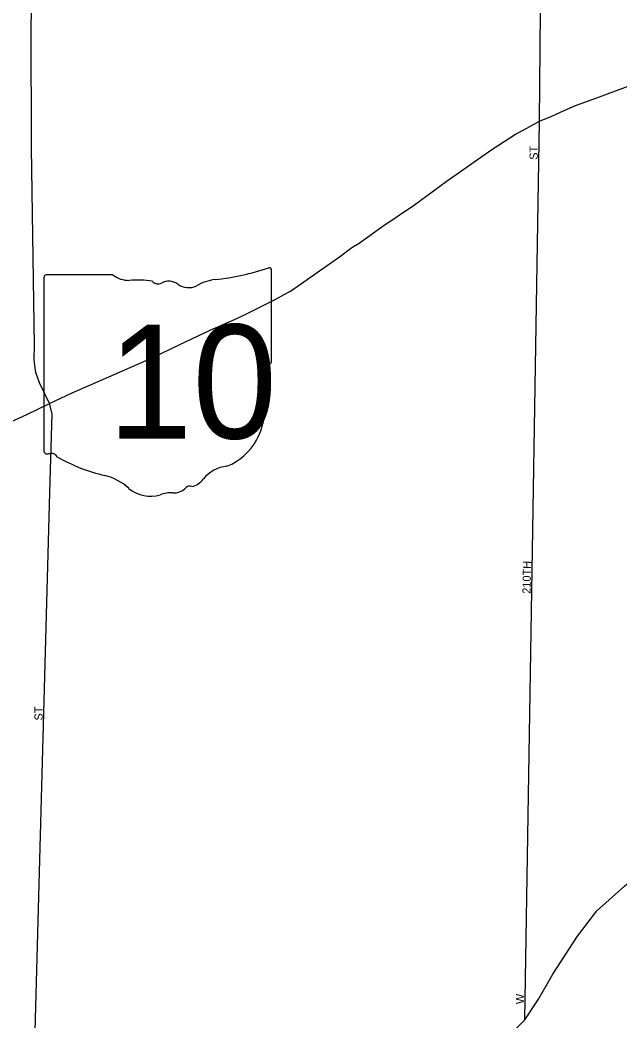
# Model space of a CAD drawing. Extents: x -561 to 1170, y 0 to 846.
# Drawn here: x 115.96 to 125.87, y 221.02 to 237.54 of the extents above; entities that cross this region are included whole.
import ezdxf

# ---------------------------------------------------------------- set-up
doc = ezdxf.new("R2010")
doc.units = 0
for name, color, linetype in [('GM_X_City_Street', 7, 'Continuous'), ('GM_X_City_Street_Text', 7, 'Continuous'), ('GM_X_State_Location', 7, 'Continuous'), ('GM_X_State_Route', 7, 'Continuous'), ('GM_X_State_Shield', 7, 'Continuous')]:
    doc.layers.add(name, color=color, linetype=linetype)

msp = doc.modelspace()

# ---------------------------------------------------------------- linework, layer by layer
at = {"layer": 'GM_X_City_Street'}
for points in [[(124.54, 235.868), (124.561, 238.29), (124.469, 238.57), (124.554, 250.919)], [(116.448, 231.209), (116.286, 231.55), (116.222, 231.72), (116.205, 231.835), (116.197, 231.933), (116.201, 232.167), (116.154, 235.427), (116.147, 237.445), (116.18, 238.695)], [(124.298, 221.039), (124.54, 235.868)], [(116.071, 215.595), (116.452, 229.741), (116.491, 231.039), (116.448, 231.209)], [(117.737, 215.314), (121.082, 218.211), (123.012, 219.827), (123.587, 220.387), (124.016, 220.753), (124.298, 221.039), (124.521, 221.379), (124.761, 221.789), (125.169, 222.415), (125.485, 222.833), (125.94, 223.24), (126.531, 223.757), (126.787, 223.943)]]:
    msp.add_lwpolyline(points, dxfattribs=at)
at = {"layer": 'GM_X_State_Route'}
msp.add_lwpolyline([(115.538, 230.786), (116.073, 231.03), (116.448, 231.209), (116.823, 231.386), (117.427, 231.648), (118.142, 231.963), (118.598, 232.184), (119.1, 232.418), (119.551, 232.618), (119.713, 232.695), (119.909, 232.793), (120.185, 232.929), (120.322, 233.01), (120.426, 233.065), (121.237, 233.629), (121.441, 233.782), (121.56, 233.857), (121.937, 234.123), (122.477, 234.489), (122.997, 234.872), (123.751, 235.401), (124.142, 235.653), (124.329, 235.755), (124.54, 235.868), (124.74, 235.951), (124.944, 236.045), (125.133, 236.128), (125.423, 236.234), (126.198, 236.519)], dxfattribs=at)
at = {"layer": 'GM_X_State_Shield'}
for p, q in [((116.357, 233.282), (116.357, 230.429)), ((117.495, 233.331), (116.394, 233.331)), ((120.116, 231.91), (120.116, 233.402)), ((120.115, 231.91), (120.116, 231.91))]:
    msp.add_line(p, q, dxfattribs=at)
for centre, radius, start, end in [((118.777, 237.221), 3.986, 275.8445, 288.9065), ((120.074, 233.408), 0.0418, 351.8621, 97.738), ((116.4, 233.288), 0.0435, 98.1301, 188.1301), ((117.757, 233.663), 0.422, 231.6195, 271.1119), ((117.897, 231.73), 1.516, 80.4867, 94.9883), ((118.241, 233.303), 0.122, 219.7921, 297.1024), ((118.42, 232.973), 0.253, 54.4667, 119.1411), ((118.747, 233.426), 0.305, 233.8562, 294.8282), ((119.285, 232.46), 0.802, 97.3462, 120.7689), ((120.106, 231.8), 0.0648, 107.944, 210.337), ((120.071, 231.904), 0.0448, 289.6038, 7.7341), ((119.694, 231.611), 0.389, 340.033, 23.6496), ((120.266, 231.285), 0.283, 136.8065, 186.9296), ((119, 231.095), 0.997, 292.3089, 8.9858), ((116.4, 230.423), 0.0439, 171.9584, 258.3066), ((116.407, 230.715), 0.335, 267.339, 280.6039), ((116.476, 230.265), 0.121, 29.7484, 93.2717), ((118.002, 232.828), 2.879, 240.4129, 257.1985), ((119.421, 229.628), 0.546, 94.4031, 142.5768), ((117.144, 229.148), 0.901, 47.1842, 75.836), ((118.118, 230.251), 0.572, 230.7004, 286.2918), ((118.49, 230.037), 0.305, 268.777, 315.5493), ((118.765, 229.761), 0.0857, 65.7517, 132.6484), ((118.729, 230.153), 0.322, 282.8732, 323.2771), ((118.448, 229.264), 0.47, 85.6951, 111.2099)]:
    msp.add_arc(centre, radius, start, end, dxfattribs=at)

# ---------------------------------------------------------------- texts
at = {"layer": 'GM_X_City_Street_Text'}
for s, rotation, p in [('ST', 90, (124.51, 235.232)), ('210TH', 88.8315, (124.391, 228.068)), ('ST', 90, (116.336, 225.977)), ('W', 90, (124.284, 221.296))]:
    msp.add_text(s, height=0.135, rotation=rotation, dxfattribs=at).set_placement(p)
at = {"layer": 'GM_X_State_Location'}
for s in ['s', 'r']:
    msp.add_text(s, height=0.0027, dxfattribs=at).set_placement((118.194, 231.666))
msp.add_text('10', height=0.0027, rotation=0, dxfattribs=at).set_placement((117.514, 231.47))
at = {"layer": 'GM_X_State_Shield'}
msp.add_text('10', height=1.8795, dxfattribs=at).set_placement((117.411, 230.631))

doc.saveas('drawing.dxf')
